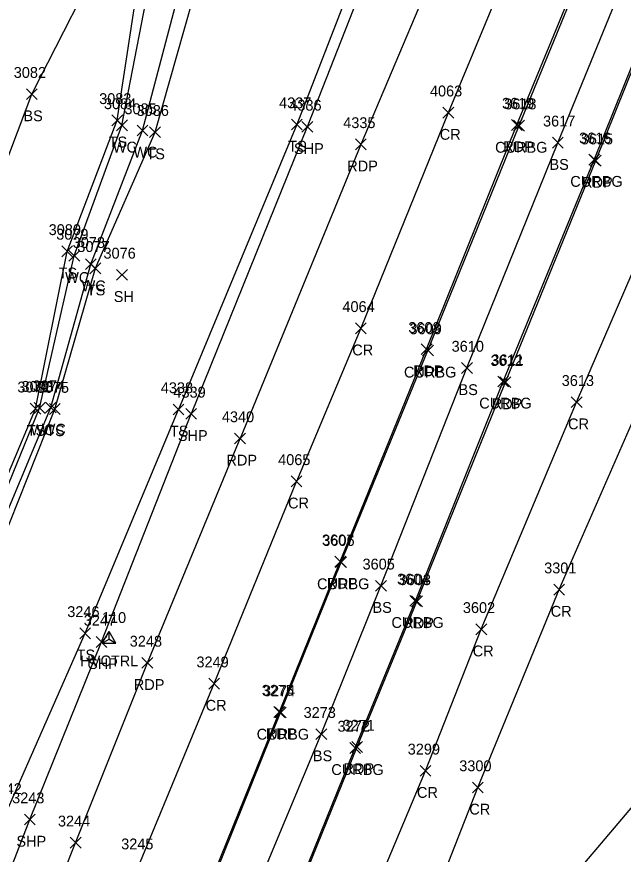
# Model space of a CAD drawing. Extents: x 1623612 to 1625808, y 621345 to 627748.
# Drawn here: x 1624872.8 to 1624984.7, y 626789.1 to 626943.7 of the extents above; entities that cross this region are included whole.
import ezdxf

# ---------------------------------------------------------------- set-up
doc = ezdxf.new("R2010")
doc.units = 0
for name, color, linetype in [('C_A', 7, 'Continuous'), ('C_I', 7, 'Continuous'), ('CPSM', 7, 'Continuous'), ('L_A', 7, 'Continuous'), ('L_I', 7, 'Continuous'), ('L_TIC', 7, 'Continuous'), ('LAWE', 7, 'Continuous'), ('LELB', 7, 'Continuous'), ('P_A', 7, 'Continuous'), ('P_I', 7, 'Continuous'), ('P_TIC', 7, 'Continuous'), ('PET', 7, 'Continuous'), ('PRC', 7, 'Continuous'), ('PSP', 7, 'Continuous'), ('R_A', 7, 'Continuous'), ('R_I', 7, 'Continuous'), ('R_TIC', 7, 'Continuous'), ('RC', 7, 'Continuous')]:
    doc.layers.add(name, color=color, linetype=linetype)

msp = doc.modelspace()

# ---------------------------------------------------------------- linework, layer by layer
at = {"layer": 'CPSM'}
for p, q in [((1624888.6, 626828.07), (1624889.85, 626830.24)), ((1624888.6, 626828.07), (1624889.85, 626828.8)), ((1624891.1, 626828.07), (1624889.85, 626830.24)), ((1624889.85, 626828.8), (1624889.85, 626830.24)), ((1624889.85, 626828.8), (1624889.85, 626828.8)), ((1624889.85, 626828.8), (1624891.1, 626828.07)), ((1624888.6, 626828.07), (1624891.1, 626828.07))]:
    msp.add_line(p, q, dxfattribs=at)
at = {"layer": 'L_TIC'}
for points in [[(1624874.61, 626928.39), (1624876.61, 626930.39)], [(1624876.61, 626928.39), (1624874.61, 626930.39)], [(1624890.36, 626923.56), (1624892.36, 626925.56)], [(1624892.36, 626923.56), (1624890.36, 626925.56)], [(1624891.23, 626922.62), (1624893.23, 626924.62)], [(1624893.23, 626922.62), (1624891.23, 626924.62)], [(1624923.46, 626922.78), (1624925.46, 626924.78)], [(1624925.46, 626922.78), (1624923.46, 626924.78)], [(1624895.02, 626921.69), (1624897.02, 626923.69)], [(1624897.02, 626921.69), (1624895.02, 626923.69)], [(1624897.32, 626921.37), (1624899.32, 626923.37)], [(1624899.32, 626921.37), (1624897.32, 626923.37)], [(1624971.61, 626919.42), (1624973.61, 626921.42)], [(1624973.61, 626919.42), (1624971.61, 626921.42)], [(1624881.13, 626899.38), (1624883.13, 626901.38)], [(1624883.13, 626899.38), (1624881.13, 626901.38)], [(1624882.44, 626898.54), (1624884.44, 626900.54)], [(1624884.44, 626898.54), (1624882.44, 626900.54)], [(1624885.48, 626897.01), (1624887.48, 626899.01)], [(1624887.48, 626897.01), (1624885.48, 626899.01)], [(1624886.32, 626896.26), (1624888.32, 626898.26)], [(1624888.32, 626896.26), (1624886.32, 626898.26)], [(1624891.22, 626895.04), (1624893.22, 626897.04)], [(1624893.22, 626895.04), (1624891.22, 626897.04)], [(1624954.85, 626877.86), (1624956.85, 626879.86)], [(1624956.85, 626877.86), (1624954.85, 626879.86)], [(1624875.27, 626870.34), (1624877.27, 626872.34)], [(1624877.27, 626870.34), (1624875.27, 626872.34)], [(1624876.04, 626870.46), (1624878.04, 626872.46)], [(1624878.04, 626870.46), (1624876.04, 626872.46)], [(1624878.12, 626870.56), (1624880.12, 626872.56)], [(1624880.12, 626870.56), (1624878.12, 626872.56)], [(1624878.85, 626870.28), (1624880.85, 626872.28)], [(1624880.85, 626870.28), (1624878.85, 626872.28)], [(1624901.65, 626870.21), (1624903.65, 626872.21)], [(1624903.65, 626870.21), (1624901.65, 626872.21)], [(1624901.65, 626870.21), (1624903.65, 626872.21)], [(1624903.65, 626870.21), (1624901.65, 626872.21)], [(1624938.98, 626837.67), (1624940.98, 626839.67)], [(1624940.98, 626837.67), (1624938.98, 626839.67)], [(1624884.45, 626828.9), (1624886.45, 626830.9)], [(1624886.45, 626828.9), (1624884.45, 626830.9)], [(1624927.98, 626810.29), (1624929.98, 626812.29)], [(1624929.98, 626810.29), (1624927.98, 626812.29)]]:
    msp.add_lwpolyline(points, dxfattribs=at)
at = {"layer": 'LAWE'}
for points in [[(1624811.58, 626698.16), (1624827.83, 626727.45), (1624839.88, 626755.56), (1624854.51, 626791.28), (1624865.19, 626822.17), (1624863.6, 626838.68), (1624877.04, 626871.46), (1624883.44, 626899.54), (1624892.23, 626923.62), (1624898.22, 626954.71), (1624904.06, 626977.33), (1624901.72, 626988.5), (1624911.78, 627009), (1624921.88, 627031.33), (1624929.46, 627056.07), (1624940.1, 627078.31), (1624950.82, 627105.47), (1624955.57, 627132.71)], [(1624813.12, 626697.64), (1624829.59, 626727.14), (1624841.5, 626754.14), (1624857.45, 626791.69), (1624868.43, 626821.34), (1624865.24, 626838.41), (1624879.12, 626871.56), (1624886.48, 626898.01), (1624896.02, 626922.69), (1624904.59, 626955.37), (1624910.87, 626977.95), (1624905.74, 626987.14), (1624913.87, 627006.89), (1624923.76, 627031.22), (1624932.19, 627054.84), (1624945.44, 627077.29), (1624954.66, 627105.91), (1624958.35, 627132.16)]]:
    msp.add_lwpolyline(points, dxfattribs=at)
at = {"layer": 'LELB'}
for points in [[(1625117.58, 627610.59), (1625126.29, 627627.53), (1625142.08, 627635.55), (1625160.44, 627641.5), (1625167.39, 627642.29), (1625171.49, 627634.78), (1625171.84, 627609.93), (1625162.44, 627565.4), (1625151.18, 627523.39), (1625138.76, 627481.8), (1625123.56, 627434.86), (1625108.71, 627391.27), (1625093.72, 627346.01), (1625073.56, 627292.42), (1625057.56, 627253.35), (1625042.11, 627214.64), (1625027.56, 627175.81), (1625010.76, 627135.14), (1624991.97, 627089.62), (1624977.24, 627054.49), (1624959.9, 627011.72), (1624941.21, 626966.96), (1624924.46, 626923.78), (1624902.65, 626871.21)], [(1624882.52, 626691.52), (1624894.84, 626726.31), (1624909.44, 626764.41), (1624928.98, 626811.29), (1624939.98, 626838.67), (1624955.85, 626878.86), (1624972.61, 626920.42), (1624987.1, 626955.93), (1625003.91, 626994.51), (1625020.94, 627031.85), (1625043.24, 627072.63), (1625065.45, 627108.49), (1625090.8, 627145.23), (1625113.09, 627173.27), (1625139.58, 627203.52), (1625166.91, 627231.23), (1625194.44, 627257.76)], [(1624791.67, 626676.9), (1624794.95, 626684.4), (1624803.66, 626685.7), (1624810.97, 626698.09), (1624827.04, 626727.78), (1624829.85, 626737.3), (1624838.75, 626756.24), (1624853.55, 626791.28), (1624863.64, 626822.18), (1624862.75, 626839.21), (1624876.27, 626871.34), (1624882.13, 626900.38), (1624891.36, 626924.56), (1624896, 626955.28), (1624902.39, 626976.96), (1624900.22, 626989.03), (1624911.37, 627010.71), (1624920.9, 627031.29), (1624927.95, 627056.78), (1624938.81, 627078.18), (1624948.81, 627106.64), (1624954.46, 627133.77), (1624968.84, 627171.22)], [(1624797.7, 626668.24), (1624799.8, 626661.88), (1624805.51, 626669.12), (1624797.38, 626675.58), (1624806.6, 626683.77), (1624814.19, 626697.33), (1624830.38, 626726.7), (1624842.3, 626753.26), (1624860.53, 626793.33), (1624869.62, 626820.05), (1624866.48, 626837.78), (1624879.85, 626871.28), (1624887.32, 626897.26), (1624898.32, 626922.37), (1624907.9, 626956.01), (1624912.47, 626978.91), (1624907.55, 626985.86), (1624917.17, 627005.53), (1624931.03, 627029.02), (1624933.07, 627054.91), (1624944.45, 627056.45), (1624952.68, 627071.76), (1624960.51, 627103.98), (1624966.27, 627131.21)], [(1624853.55, 626791.28), (1624856.01, 626820.04), (1624856.39, 626843.01), (1624858.26, 626873.07), (1624866.54, 626905.59), (1624875.61, 626929.39), (1624890.44, 626958.47), (1624902.39, 626976.96)], [(1624615.9, 626533.68), (1624628.34, 626517.81), (1624651.68, 626503.49), (1624672.86, 626496.66), (1624697.84, 626496.76), (1624727.51, 626505.63), (1624746.58, 626521.11), (1624758.57, 626532.54), (1624773.28, 626554.45), (1624786.86, 626579.99), (1624794.42, 626601.79), (1624793.58, 626616.57), (1624811.15, 626643.21), (1624828.1, 626685.55), (1624843.97, 626725.86), (1624856.06, 626759.93), (1624861.86, 626782.94), (1624871.06, 626797.23), (1624885.45, 626829.9), (1624902.65, 626871.21)]]:
    msp.add_lwpolyline(points, dxfattribs=at)
at = {"layer": 'P_TIC'}
for points in [[(1624951.4, 626924.97), (1624953.4, 626926.97)], [(1624953.4, 626924.97), (1624951.4, 626926.97)], [(1624964.05, 626922.7), (1624966.05, 626924.7)], [(1624966.05, 626922.7), (1624964.05, 626924.7)], [(1624925.4, 626922.35), (1624927.4, 626924.35)], [(1624927.4, 626922.35), (1624925.4, 626924.35)], [(1624935.28, 626919.12), (1624937.28, 626921.12)], [(1624937.28, 626919.12), (1624935.28, 626921.12)], [(1624978.58, 626916.12), (1624980.58, 626918.12)], [(1624980.58, 626916.12), (1624978.58, 626918.12)], [(1624935.27, 626885.18), (1624937.27, 626887.18)], [(1624937.27, 626885.18), (1624935.27, 626887.18)], [(1624947.41, 626881.32), (1624949.41, 626883.32)], [(1624949.41, 626881.32), (1624947.41, 626883.32)], [(1624961.93, 626875.24), (1624963.93, 626877.24)], [(1624963.93, 626875.24), (1624961.93, 626877.24)], [(1624975.06, 626871.54), (1624977.06, 626873.54)], [(1624977.06, 626871.54), (1624975.06, 626873.54)], [(1624903.99, 626869.39), (1624905.99, 626871.39)], [(1624905.99, 626869.39), (1624903.99, 626871.39)], [(1624903.99, 626869.39), (1624905.99, 626871.39)], [(1624905.99, 626869.39), (1624903.99, 626871.39)], [(1624913, 626864.85), (1624915, 626866.85)], [(1624915, 626864.85), (1624913, 626866.85)], [(1624913, 626864.85), (1624915, 626866.85)], [(1624915, 626864.85), (1624913, 626866.85)], [(1624923.41, 626856.94), (1624925.41, 626858.94)], [(1624925.41, 626856.94), (1624923.41, 626858.94)], [(1624923.41, 626856.94), (1624925.41, 626858.94)], [(1624925.41, 626856.94), (1624923.41, 626858.94)], [(1624931.49, 626842.12), (1624933.49, 626844.12)], [(1624933.49, 626842.12), (1624931.49, 626844.12)], [(1624971.86, 626836.96), (1624973.86, 626838.96)], [(1624973.86, 626836.96), (1624971.86, 626838.96)], [(1624945.63, 626834.79), (1624947.63, 626836.79)], [(1624947.63, 626834.79), (1624945.63, 626836.79)], [(1624957.48, 626829.64), (1624959.48, 626831.64)], [(1624959.48, 626829.64), (1624957.48, 626831.64)], [(1624957.48, 626829.64), (1624959.48, 626831.64)], [(1624959.48, 626829.64), (1624957.48, 626831.64)], [(1624887.44, 626827.31), (1624889.44, 626829.31)], [(1624889.44, 626827.31), (1624887.44, 626829.31)], [(1624895.92, 626823.44), (1624897.92, 626825.44)], [(1624897.92, 626823.44), (1624895.92, 626825.44)], [(1624908.23, 626819.61), (1624910.23, 626821.61)], [(1624910.23, 626819.61), (1624908.23, 626821.61)], [(1624920.26, 626814.38), (1624922.26, 626816.38)], [(1624922.26, 626814.38), (1624920.26, 626816.38)], [(1624934.59, 626807.93), (1624936.59, 626809.93)], [(1624936.59, 626807.93), (1624934.59, 626809.93)], [(1624947.19, 626803.53), (1624949.19, 626805.53)], [(1624949.19, 626803.53), (1624947.19, 626805.53)], [(1624956.85, 626800.45), (1624958.85, 626802.45)], [(1624958.85, 626800.45), (1624956.85, 626802.45)], [(1624874.23, 626794.53), (1624876.23, 626796.53)], [(1624876.23, 626794.53), (1624874.23, 626796.53)], [(1624882.68, 626790.25), (1624884.68, 626792.25)], [(1624884.68, 626790.25), (1624882.68, 626792.25)]]:
    msp.add_lwpolyline(points, dxfattribs=at)
at = {"layer": 'PET'}
for points in [[(1625206.33, 627724.86), (1625199.6, 627692.91), (1625193.17, 627661.68), (1625188.24, 627640.17), (1625180.71, 627608.77), (1625169.69, 627563.96), (1625159.07, 627522.64), (1625146.96, 627479.05), (1625132.51, 627431.94), (1625118, 627388.24), (1625102.92, 627344.15), (1625083.29, 627289.12), (1625068.58, 627249.13), (1625054.12, 627210.14), (1625039.48, 627171.95), (1625022.81, 627129.96), (1625004.72, 627084.82), (1624989.96, 627047.61), (1624973.02, 627007.34), (1624953.91, 626961.84), (1624936.28, 626920.12), (1624914, 626865.85)], [(1624766.73, 626402.72), (1624780.64, 626437.98), (1624798.05, 626480.06), (1624815.81, 626524.2), (1624827.52, 626552.84), (1624846.03, 626598.35), (1624859.48, 626631.2), (1624866.7, 626649.12), (1624872.17, 626667.17), (1624878.33, 626693.72), (1624888.34, 626729.13), (1624901.95, 626767.65), (1624921.26, 626815.38), (1624932.49, 626843.12), (1624948.41, 626882.32), (1624965.05, 626923.7), (1624979.42, 626958.68), (1624996.36, 626998.74), (1625014.07, 627035.12), (1625037.87, 627077.32), (1625060.67, 627111.97), (1625086.82, 627148.78)], [(1624766.73, 626402.72), (1624766.83, 626400.8), (1624768.74, 626400.13), (1624770.3, 626401.2), (1624784.4, 626436.06), (1624801.24, 626478.11), (1624819.49, 626522.96), (1624830.85, 626551.33), (1624849.51, 626596.84), (1624862.82, 626629.63), (1624870.03, 626647.48), (1624887.2, 626689.75), (1624900.85, 626722.92), (1624916.26, 626761.13), (1624935.59, 626808.93), (1624946.63, 626835.79), (1624962.93, 626876.24), (1624979.58, 626917.12), (1624994.1, 626953.25), (1625010.3, 626991.9), (1625027.96, 627028.75), (1625048.74, 627069.01), (1625070.59, 627104.96), (1625095.62, 627141.4)], [(1624804.87, 626593), (1624811.38, 626609.04), (1624823.32, 626638.97), (1624839.83, 626681.42), (1624855.79, 626720.71), (1624869.41, 626755.5), (1624883.68, 626791.25), (1624896.92, 626824.44), (1624914, 626865.85)]]:
    msp.add_lwpolyline(points, dxfattribs=at)
at = {"layer": 'PRC'}
for points in [[(1625061.45, 627135.11), (1625041.85, 627107.05), (1625027.32, 627085.12), (1625005.83, 627047.76), (1624988.6, 627012.73), (1624970.9, 626970.56), (1624952.4, 626925.97), (1624936.27, 626886.18), (1624924.41, 626857.94)], [(1624958.48, 626830.64), (1624976.06, 626872.54), (1624992.52, 626910.77)], [(1624873.9, 626593.46), (1624883.54, 626618.76), (1624893.81, 626643.76), (1624908.18, 626679.39), (1624921.64, 626711.58), (1624936.31, 626747.99), (1624947.72, 626775.53), (1624957.85, 626801.45), (1624972.86, 626837.96), (1624987.9, 626872.45)], [(1624857.69, 626692.78), (1624867.41, 626716.04), (1624880.87, 626750.36), (1624895.34, 626787.03), (1624909.23, 626820.61), (1624924.41, 626857.94)], [(1625021.33, 626835.08), (1624996.64, 626810.12), (1624971.37, 626780.31), (1624950.14, 626748.77)], [(1624861.26, 626592.1), (1624874.18, 626623.84), (1624884.2, 626648.69), (1624897.98, 626683.43), (1624911.83, 626716.44), (1624925.98, 626752.19), (1624938.6, 626781.61), (1624948.19, 626804.53), (1624958.48, 626830.64)]]:
    msp.add_lwpolyline(points, dxfattribs=at)
at = {"layer": 'PSP'}
for points in [[(1625202.1, 627725.32), (1625195.96, 627694.21), (1625188, 627662.93), (1625183.67, 627642.12), (1625177.07, 627609.37), (1625166.09, 627564.66), (1625155.25, 627523.42), (1625142.64, 627480.35), (1625127.98, 627433.51), (1625113.82, 627390.59), (1625097.55, 627345.36), (1625089.4, 627323.43), (1625076.63, 627290.83), (1625061.58, 627252.06), (1625046.28, 627213.21), (1625030.85, 627174.53), (1625013.15, 627134.16), (1624994.52, 627088.86), (1624979.64, 627052.66), (1624962.1, 627011.11), (1624943.22, 626966.27), (1624926.4, 626923.35), (1624904.99, 626870.39)], [(1624672.81, 626495.1), (1624698.38, 626495.38), (1624728.62, 626503.82), (1624748.69, 626517), (1624761.94, 626529.22), (1624776.74, 626553.45), (1624787.7, 626579.04), (1624801.89, 626613.1), (1624814.47, 626641.62), (1624831.92, 626684.63), (1624847.73, 626724.26), (1624860.96, 626758.74), (1624875.23, 626795.53), (1624888.44, 626828.31), (1624904.99, 626870.39)]]:
    msp.add_lwpolyline(points, dxfattribs=at)
at = {"layer": 'R_TIC'}
for points in [[(1624964.45, 626922.58), (1624966.45, 626924.58)], [(1624966.45, 626922.58), (1624964.45, 626924.58)], [(1624978.31, 626916.29), (1624980.31, 626918.29)], [(1624980.31, 626916.29), (1624978.31, 626918.29)], [(1624947.65, 626881.09), (1624949.65, 626883.09)], [(1624949.65, 626881.09), (1624947.65, 626883.09)], [(1624961.53, 626875.37), (1624963.53, 626877.37)], [(1624963.53, 626875.37), (1624961.53, 626877.37)], [(1624931.62, 626842.03), (1624933.62, 626844.03)], [(1624933.62, 626842.03), (1624931.62, 626844.03)], [(1624945.34, 626834.89), (1624947.34, 626836.89)], [(1624947.34, 626834.89), (1624945.34, 626836.89)], [(1624920.49, 626814.28), (1624922.49, 626816.28)], [(1624922.49, 626814.28), (1624920.49, 626816.28)], [(1624934.24, 626807.75), (1624936.24, 626809.75)], [(1624936.24, 626807.75), (1624934.24, 626809.75)]]:
    msp.add_lwpolyline(points, dxfattribs=at)
at = {"layer": 'RC'}
for points in [[(1624767.13, 626402.39), (1624781.22, 626437.68), (1624798.28, 626479.82), (1624816.29, 626523.98), (1624827.95, 626552.72), (1624846.41, 626598.09), (1624859.85, 626631.15), (1624867.05, 626649.04), (1624872.5, 626667.1), (1624878.6, 626693.46), (1624888.65, 626729.07), (1624902.23, 626767.49), (1624921.49, 626815.28), (1624932.62, 626843.03), (1624948.65, 626882.09), (1624965.45, 626923.58), (1624979.81, 626958.53), (1624996.62, 626998.96), (1625014.22, 627035.04), (1625038.15, 627077.1), (1625060.78, 627111.92), (1625087.16, 627148.54)], [(1624767.13, 626402.39), (1624767.37, 626401.42), (1624768.69, 626400.62), (1624769.87, 626401.46), (1624784.13, 626436.2), (1624801.08, 626478.17), (1624819.28, 626523.2), (1624830.67, 626551.37), (1624849.2, 626596.97), (1624862.54, 626629.65), (1624869.78, 626647.63), (1624886.89, 626689.79), (1624900.54, 626723.06), (1624916.05, 626761.33), (1624935.24, 626808.75), (1624946.34, 626835.89), (1624962.53, 626876.37), (1624979.31, 626917.29), (1624993.83, 626953.39), (1625009.94, 626991.92), (1625027.68, 627028.97), (1625048.28, 627069.21), (1625070.34, 627105.18), (1625095.35, 627141.59)]]:
    msp.add_lwpolyline(points, dxfattribs=at)

# ---------------------------------------------------------------- texts
at = {"layer": 'C_A'}
msp.add_text('HVCTRL', height=2, dxfattribs=at).set_placement((1624884.54, 626823.8))
at = {"layer": 'C_I'}
msp.add_text('110', height=2, dxfattribs=at).set_placement((1624888.53, 626831.8))
at = {"layer": 'L_A'}
for s, p in [('BS', (1624874.05, 626924.39)), ('TS', (1624889.77, 626919.56)), ('WC', (1624890.54, 626918.62)), ('TS', (1624922.87, 626918.78)), ('WC', (1624894.33, 626917.69)), ('TS', (1624896.73, 626917.37)), ('BS', (1624971.06, 626915.42)), ('TS', (1624880.54, 626895.38)), ('WC', (1624881.75, 626894.54)), ('WC', (1624884.78, 626893.01)), ('TS', (1624885.73, 626892.26)), ('SH', (1624890.71, 626891.04)), ('BS', (1624954.29, 626873.86)), ('TS', (1624874.68, 626866.34)), ('WC', (1624875.35, 626866.46)), ('WC', (1624877.42, 626866.56)), ('TS', (1624878.26, 626866.28)), ('TS', (1624901.06, 626866.21)), ('TS', (1624901.06, 626866.21)), ('BS', (1624938.42, 626833.67)), ('TS', (1624883.86, 626824.9)), ('BS', (1624927.43, 626806.29))]:
    msp.add_text(s, height=2, dxfattribs=at).set_placement(p)
at = {"layer": 'L_I'}
for s, p in [('3082', (1624872.27, 626932.39)), ('3083', (1624888.02, 626927.56)), ('3084', (1624888.9, 626926.62)), ('3085', (1624892.68, 626925.69)), ('4337', (1624921.2, 626926.78)), ('3086', (1624894.93, 626925.37)), ('3617', (1624969.87, 626923.42)), ('3080', (1624878.71, 626903.38)), ('3079', (1624880.1, 626902.54)), ('3078', (1624883.14, 626901.01)), ('3077', (1624883.99, 626900.26)), ('3076', (1624888.82, 626899.04)), ('3610', (1624953.02, 626881.86)), ('3072', (1624872.94, 626874.34)), ('3073', (1624873.7, 626874.46)), ('3074', (1624875.78, 626874.56)), ('3075', (1624876.51, 626874.28)), ('4338', (1624899.39, 626874.21)), ('4338', (1624899.39, 626874.21)), ('3605', (1624936.59, 626841.67)), ('3246', (1624882.14, 626832.9)), ('3273', (1624925.72, 626814.29)), ('3242', (1624867.8, 626800.23))]:
    msp.add_text(s, height=2, dxfattribs=at).set_placement(p)
at = {"layer": 'P_A'}
for s, p in [('CR', (1624950.83, 626920.97)), ('SHP', (1624923.94, 626918.35)), ('RDP', (1624962.54, 626918.7)), ('RDP', (1624933.77, 626915.12)), ('RDP', (1624977.07, 626912.12)), ('CR', (1624934.7, 626881.18)), ('RDP', (1624945.9, 626877.32)), ('RDP', (1624960.41, 626871.24)), ('CR', (1624974.49, 626867.54)), ('SHP', (1624902.53, 626865.39)), ('SHP', (1624902.53, 626865.39)), ('RDP', (1624911.49, 626860.85)), ('RDP', (1624911.49, 626860.85)), ('CR', (1624922.85, 626852.94)), ('CR', (1624922.85, 626852.94)), ('RDP', (1624929.98, 626838.12)), ('CR', (1624971.29, 626832.96)), ('RDP', (1624944.12, 626830.79)), ('CR', (1624956.91, 626825.64)), ('CR', (1624956.91, 626825.64)), ('SHP', (1624885.98, 626823.31)), ('RDP', (1624894.41, 626819.44)), ('CR', (1624907.66, 626815.61)), ('RDP', (1624918.75, 626810.38)), ('RDP', (1624933.08, 626803.93)), ('CR', (1624946.63, 626799.53)), ('CR', (1624956.28, 626796.45)), ('SHP', (1624872.76, 626790.53))]:
    msp.add_text(s, height=2, dxfattribs=at).set_placement(p)
at = {"layer": 'P_I'}
for s, p in [('4063', (1624949.02, 626928.97)), ('4336', (1624923.09, 626926.35)), ('3619', (1624962.31, 626926.7)), ('4335', (1624933.03, 626923.12)), ('3615', (1624976.84, 626920.12)), ('4064', (1624932.88, 626889.18)), ('3608', (1624945.03, 626885.32)), ('3612', (1624960.19, 626879.24)), ('3613', (1624973.32, 626875.54)), ('4339', (1624901.72, 626873.39)), ('4339', (1624901.72, 626873.39)), ('4340', (1624910.65, 626868.85)), ('4340', (1624910.65, 626868.85)), ('4065', (1624921.03, 626860.94)), ('4065', (1624921.03, 626860.94)), ('3607', (1624929.1, 626846.12)), ('3301', (1624970.08, 626840.96)), ('3603', (1624943.25, 626838.79)), ('3602', (1624955.09, 626833.64)), ('3602', (1624955.09, 626833.64)), ('3247', (1624885.18, 626831.31)), ('3248', (1624893.66, 626827.44)), ('3249', (1624905.96, 626823.61)), ('3275', (1624918, 626818.38)), ('3271', (1624932.9, 626811.93)), ('3299', (1624944.92, 626807.53)), ('3300', (1624954.42, 626804.45)), ('3243', (1624871.97, 626798.53)), ('3244', (1624880.42, 626794.25)), ('3245', (1624892.08, 626790.03))]:
    msp.add_text(s, height=2, dxfattribs=at).set_placement(p)
at = {"layer": 'R_A'}
for p in [(1624961.03, 626918.58), (1624974.9, 626912.29), (1624944.23, 626877.09), (1624958.11, 626871.37), (1624928.2, 626838.03), (1624941.92, 626830.89), (1624917.07, 626810.28), (1624930.83, 626803.75)]:
    msp.add_text('CURBG', height=2, dxfattribs=at).set_placement(p)
at = {"layer": 'R_I'}
for s, p in [('3618', (1624962.71, 626926.58)), ('3616', (1624976.52, 626920.29)), ('3609', (1624945.25, 626885.09)), ('3611', (1624960.35, 626879.37)), ('3606', (1624929.18, 626846.03)), ('3604', (1624942.96, 626838.89)), ('3274', (1624918.23, 626818.28)), ('3272', (1624931.98, 626811.75))]:
    msp.add_text(s, height=2, dxfattribs=at).set_placement(p)

doc.saveas('drawing.dxf')
